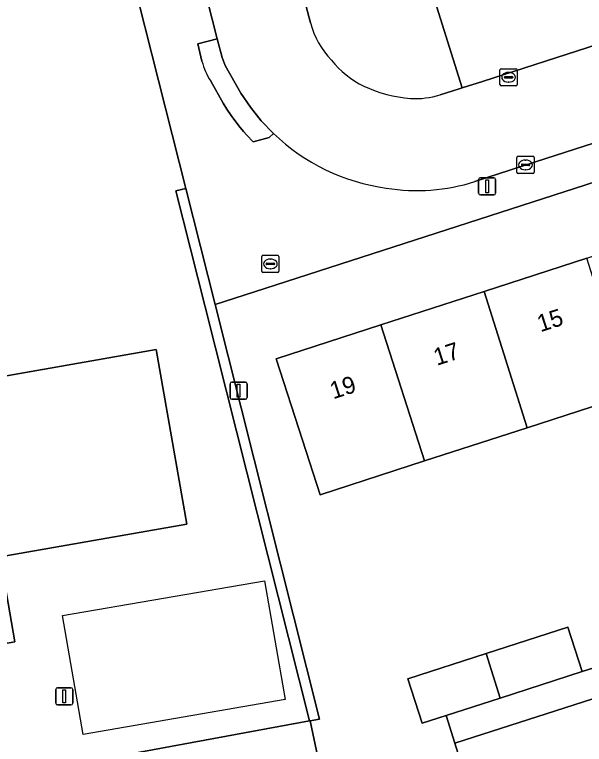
# Model space of a CAD drawing. Extents: x 161248 to 161848, y 384871 to 385383.
# Drawn here: x 161411.79 to 161444.98, y 385004.35 to 385046.89 of the extents above; entities that cross this region are included whole.
import ezdxf

# ---------------------------------------------------------------- set-up
doc = ezdxf.new("R2010")
doc.units = 0
for name, color, linetype in [('IMGEO_Brandkraan', 7, 'Continuous'), ('IMGEO_Erf', 7, 'Continuous'), ('IMGEO_Groenvoorziening', 7, 'Continuous'), ('IMGEO_Haag', 7, 'Continuous'), ('IMGEO_Kolk', 7, 'Continuous'), ('IMGEO_Lichtmast', 7, 'Continuous'), ('IMGEO_Pand', 7, 'Continuous'), ('IMGEO_Pand_nummerreeks', 7, 'Continuous'), ('IMGEO_Pand_vergunning_verleend', 7, 'Continuous'), ('IMGEO_Parkeervlak_halfverhard', 7, 'Continuous'), ('IMGEO_Parkeervlak_open', 7, 'Continuous'), ('IMGEO_Rijbaan_lokaal_open', 7, 'Continuous'), ('IMGEO_Voetpad_open', 7, 'Continuous')]:
    doc.layers.add(name, color=color, linetype=linetype)

msp = doc.modelspace()

# ---------------------------------------------------------------- linework, layer by layer
at = {"layer": 'IMGEO_Brandkraan'}
for p, q in [((161426.183, 385031.932), (161426.183, 385032.784)), ((161426.258, 385032.858), (161427.11, 385032.858)), ((161426.671, 385032.638), (161426.696, 385032.638)), ((161427.184, 385032.784), (161427.184, 385031.932)), ((161426.442, 385032.352), (161426.442, 385032.364)), ((161426.88, 385032.315), (161426.482, 385032.315)), ((161426.485, 385032.401), (161426.883, 385032.401)), ((161426.926, 385032.364), (161426.926, 385032.352)), ((161427.11, 385031.858), (161426.258, 385031.858)), ((161426.694, 385032.078), (161426.669, 385032.078))]:
    msp.add_line(p, q, dxfattribs=at)
for points in [[(161426.183, 385031.932), (161426.183, 385032.784)], [(161426.258, 385032.858), (161427.11, 385032.858)], [(161427.184, 385032.784), (161427.184, 385031.932)], [(161427.11, 385031.858), (161426.258, 385031.858)]]:
    msp.add_lwpolyline(points, dxfattribs=at)
for centre, radius, start, end in [((161426.26, 385032.782), 0.0765, 91.552, 178.448), ((161426.26, 385032.782), 0.0765, 91.552, 178.448), ((161427.108, 385032.782), 0.0765, 1.552, 88.448), ((161427.108, 385032.782), 0.0765, 1.552, 88.448), ((161426.482, 385032.361), 0.0403, 85.8775, 175.7526), ((161426.479, 385032.351), 0.0366, 178.938, 274.7102), ((161426.883, 385032.358), 0.043, 264.8664, 352.4533), ((161426.887, 385032.363), 0.0386, 1.7309, 96.639), ((161426.26, 385031.934), 0.0765, 181.552, 268.448), ((161426.26, 385031.934), 0.0765, 181.552, 268.448), ((161427.108, 385031.934), 0.0765, 271.552, 358.448), ((161427.108, 385031.934), 0.0765, 271.552, 358.448)]:
    msp.add_arc(centre, radius, start, end, dxfattribs=at)
for centre, major_axis, ratio, start_param, end_param in [((161426.67, 385032.358), (-0.387, 0.002), 0.722429, 4.712389, 7.853982), ((161426.695, 385032.358), (-0.39, 0.002), 0.717154, 1.570796, 4.712389)]:
    msp.add_ellipse(centre, major_axis=major_axis, ratio=ratio, start_param=start_param, end_param=end_param, dxfattribs=at)
at = {"layer": 'IMGEO_Erf'}
for points in [[(161417, 385055.584), (161373.417, 385041.421), (161374.342, 385036.357), (161375.419, 385030.464), (161376.296, 385025.659), (161377.093, 385021.299), (161377.39, 385019.671), (161380.984, 385000), (161381.538, 384996.968), (161428.963, 385005.723), (161422.894, 385029.848), (161421.184, 385036.607), (161421.765, 385036.754)], [(161447.63, 385024.751), (161441.635, 385022.809), (161435.659, 385020.873), (161429.587, 385018.907), (161428.56, 385022.078), (161427.02, 385026.834), (161433.121, 385028.81), (161439.129, 385030.756), (161445.109, 385032.692), (161451.117, 385034.638), (161457.106, 385036.578), (161463.17, 385038.542), (161469.112, 385040.466), (161475.149, 385042.421), (161481.138, 385044.361), (161487.356, 385046.375), (161489.924, 385038.448), (161485.168, 385036.908), (161483.718, 385036.438), (161477.713, 385034.493), (161471.689, 385032.542), (161465.674, 385030.594), (161459.631, 385028.637), (161453.645, 385026.699)], [(161420.032, 385027.376), (161421.824, 385017.197), (161410.922, 385015.279), (161411.792, 385010.335), (161400.072, 385008.273), (161399.202, 385013.217), (161380.907, 385009.997), (161379.113, 385020.193), (161397.947, 385023.507), (161397.765, 385024.537), (161401.183, 385025.139), (161401.368, 385024.092)]]:
    msp.add_lwpolyline(points, close=True, dxfattribs=at)
for points in [[(161488.637, 385051.077), (161425.757, 385030.732), (161423.476, 385029.994), (161429.554, 385005.833), (161429.001, 385005.73), (161429.448, 385003.612)], [(161438.8, 385000), (161437.426, 385004.427), (161436.926, 385006.038), (161435.531, 385005.586), (161434.692, 385008.177), (161439.247, 385009.653), (161444.002, 385011.193), (161444.841, 385008.602), (161447.554, 385009.467)]]:
    msp.add_lwpolyline(points, dxfattribs=at)
at = {"layer": 'IMGEO_Groenvoorziening'}
for points in [[(161423.476, 385029.994), (161421.765, 385036.754), (161421.184, 385036.607), (161422.894, 385029.848), (161428.963, 385005.723), (161429.001, 385005.73), (161429.554, 385005.833)], [(161424.534, 385000), (161426.767, 385001.869), (161429.448, 385003.612), (161429.001, 385005.73), (161428.963, 385005.723), (161381.538, 384996.968), (161378.531, 384996.444), (161381.658, 384978.992), (161385.169, 384955.944), (161385.699, 384955.916), (161382.254, 384992.314), (161382.704, 384992.395), (161409.099, 384997.144), (161419.747, 384994.367)]]:
    msp.add_lwpolyline(points, close=True, dxfattribs=at)
at = {"layer": 'IMGEO_Haag'}
msp.add_lwpolyline([(161421.765, 385036.754), (161421.184, 385036.607), (161422.894, 385029.848), (161428.963, 385005.723), (161429.001, 385005.73), (161429.554, 385005.833), (161423.476, 385029.994)], close=True, dxfattribs=at)
at = {"layer": 'IMGEO_Kolk'}
for p, q in [((161440.132, 385043.734), (161440.984, 385043.734)), ((161440.057, 385042.808), (161440.057, 385043.66)), ((161440.316, 385043.228), (161440.316, 385043.24)), ((161440.359, 385043.277), (161440.757, 385043.277)), ((161440.545, 385043.514), (161440.57, 385043.514)), ((161440.8, 385043.24), (161440.8, 385043.228)), ((161441.058, 385043.66), (161441.058, 385042.808)), ((161440.754, 385043.191), (161440.356, 385043.191)), ((161440.568, 385042.954), (161440.543, 385042.954)), ((161440.984, 385042.734), (161440.132, 385042.734)), ((161441.121, 385038.629), (161441.973, 385038.629)), ((161441.046, 385037.703), (161441.046, 385038.555)), ((161441.305, 385038.123), (161441.305, 385038.135)), ((161441.348, 385038.172), (161441.746, 385038.172)), ((161441.534, 385038.409), (161441.559, 385038.409)), ((161441.789, 385038.135), (161441.789, 385038.123)), ((161442.047, 385038.555), (161442.047, 385037.703)), ((161441.743, 385038.086), (161441.345, 385038.086)), ((161441.557, 385037.849), (161441.532, 385037.849)), ((161441.973, 385037.629), (161441.121, 385037.629))]:
    msp.add_line(p, q, dxfattribs=at)
for points in [[(161440.132, 385043.734), (161440.984, 385043.734)], [(161440.057, 385042.808), (161440.057, 385043.66)], [(161441.058, 385043.66), (161441.058, 385042.808)], [(161440.984, 385042.734), (161440.132, 385042.734)], [(161441.121, 385038.629), (161441.973, 385038.629)], [(161441.046, 385037.703), (161441.046, 385038.555)], [(161442.047, 385038.555), (161442.047, 385037.703)], [(161441.973, 385037.629), (161441.121, 385037.629)]]:
    msp.add_lwpolyline(points, dxfattribs=at)
for centre, radius, start, end in [((161440.134, 385043.658), 0.0765, 91.552, 178.448), ((161440.134, 385043.658), 0.0765, 91.552, 178.448), ((161440.982, 385043.658), 0.0765, 1.552, 88.448), ((161440.982, 385043.658), 0.0765, 1.552, 88.448), ((161440.356, 385043.237), 0.0403, 85.8775, 175.7526), ((161440.761, 385043.239), 0.0386, 1.7309, 96.639), ((161440.353, 385043.227), 0.0366, 178.938, 274.7102), ((161440.757, 385043.234), 0.043, 264.8664, 352.4533), ((161440.134, 385042.81), 0.0765, 181.552, 268.448), ((161440.134, 385042.81), 0.0765, 181.552, 268.448), ((161440.982, 385042.81), 0.0765, 271.552, 358.448), ((161440.982, 385042.81), 0.0765, 271.552, 358.448), ((161441.123, 385038.553), 0.0765, 91.552, 178.448), ((161441.123, 385038.553), 0.0765, 91.552, 178.448), ((161441.971, 385038.553), 0.0765, 1.552, 88.448), ((161441.971, 385038.553), 0.0765, 1.552, 88.448), ((161441.345, 385038.132), 0.0403, 85.8775, 175.7526), ((161441.75, 385038.134), 0.0386, 1.7309, 96.639), ((161441.342, 385038.122), 0.0366, 178.938, 274.7102), ((161441.746, 385038.129), 0.043, 264.8664, 352.4533), ((161441.123, 385037.705), 0.0765, 181.552, 268.448), ((161441.123, 385037.705), 0.0765, 181.552, 268.448), ((161441.971, 385037.705), 0.0765, 271.552, 358.448), ((161441.971, 385037.705), 0.0765, 271.552, 358.448)]:
    msp.add_arc(centre, radius, start, end, dxfattribs=at)
for centre, major_axis, ratio, start_param, end_param in [((161440.544, 385043.234), (-0.387, 0.002), 0.722429, 4.712389, 7.853982), ((161440.569, 385043.234), (-0.39, 0.002), 0.717154, 1.570796, 4.712389), ((161441.533, 385038.129), (-0.387, 0.002), 0.722429, 4.712389, 7.853982), ((161441.558, 385038.129), (-0.39, 0.002), 0.717154, 1.570796, 4.712389)]:
    msp.add_ellipse(centre, major_axis=major_axis, ratio=ratio, start_param=start_param, end_param=end_param, dxfattribs=at)
at = {"layer": 'IMGEO_Lichtmast'}
for p, q in [((161438.915, 385037.383), (161439.705, 385037.383)), ((161439.705, 385037.383), (161438.915, 385037.383)), ((161438.815, 385036.483), (161438.815, 385037.283)), ((161438.815, 385037.283), (161438.815, 385036.483)), ((161439.805, 385037.283), (161439.805, 385036.483)), ((161439.805, 385036.483), (161439.805, 385037.283)), ((161439.705, 385036.383), (161438.915, 385036.383)), ((161438.915, 385036.383), (161439.705, 385036.383)), ((161424.44, 385025.467), (161425.23, 385025.467)), ((161425.23, 385025.467), (161424.44, 385025.467)), ((161424.34, 385024.567), (161424.34, 385025.367)), ((161424.34, 385025.367), (161424.34, 385024.567)), ((161425.33, 385025.367), (161425.33, 385024.567)), ((161425.33, 385024.567), (161425.33, 385025.367)), ((161425.23, 385024.467), (161424.44, 385024.467)), ((161424.44, 385024.467), (161425.23, 385024.467)), ((161414.18, 385006.756), (161414.18, 385007.556)), ((161414.18, 385007.556), (161414.18, 385006.756)), ((161414.28, 385007.656), (161415.07, 385007.656)), ((161415.07, 385007.656), (161414.28, 385007.656)), ((161415.17, 385007.556), (161415.17, 385006.756)), ((161415.17, 385006.756), (161415.17, 385007.556)), ((161415.07, 385006.656), (161414.28, 385006.656)), ((161414.28, 385006.656), (161415.07, 385006.656))]:
    msp.add_line(p, q, dxfattribs=at)
for points in [[(161439.235, 385037.258), (161439.385, 385037.258), (161439.385, 385036.508), (161439.235, 385036.508), (161439.235, 385037.258)], [(161424.76, 385025.342), (161424.91, 385025.342), (161424.91, 385024.592), (161424.76, 385024.592), (161424.76, 385025.342)], [(161414.6, 385007.531), (161414.75, 385007.531), (161414.75, 385006.781), (161414.6, 385006.781), (161414.6, 385007.531)]]:
    msp.add_lwpolyline(points, dxfattribs=at)
for centre, start, end in [((161438.915, 385037.283), 90, 180), ((161438.915, 385037.283), 90, 180), ((161439.705, 385037.283), 0, 90), ((161439.705, 385037.283), 360, 90), ((161438.915, 385036.483), 180, 270), ((161438.915, 385036.483), 180, 270), ((161439.705, 385036.483), 270, 0), ((161439.705, 385036.483), 270, 0), ((161424.44, 385025.367), 90, 180), ((161424.44, 385025.367), 90, 180), ((161425.23, 385025.367), 0, 90), ((161425.23, 385025.367), 360, 90), ((161424.44, 385024.567), 180, 270), ((161424.44, 385024.567), 180, 270), ((161425.23, 385024.567), 270, 0), ((161425.23, 385024.567), 270, 0), ((161414.28, 385007.556), 90, 180), ((161414.28, 385007.556), 90, 180), ((161415.07, 385007.556), 0, 90), ((161415.07, 385007.556), 360, 90), ((161414.28, 385006.756), 180, 270), ((161414.28, 385006.756), 180, 270), ((161415.07, 385006.756), 270, 0), ((161415.07, 385006.756), 270, 0)]:
    msp.add_arc(centre, 0.1, start, end, dxfattribs=at)
at = {"layer": 'IMGEO_Pand'}
for points in [[(161441.635, 385022.809), (161447.63, 385024.751), (161445.109, 385032.692), (161439.129, 385030.756)], [(161435.659, 385020.873), (161441.635, 385022.809), (161439.129, 385030.756), (161433.121, 385028.81)], [(161433.121, 385028.81), (161427.02, 385026.834), (161428.56, 385022.078), (161429.587, 385018.907), (161435.659, 385020.873)], [(161411.792, 385010.335), (161410.922, 385015.279), (161421.824, 385017.197), (161420.032, 385027.376), (161401.368, 385024.092), (161401.183, 385025.139), (161397.765, 385024.537), (161397.947, 385023.507), (161379.113, 385020.193), (161380.907, 385009.997), (161399.202, 385013.217), (161400.072, 385008.273)], [(161444.841, 385008.602), (161444.002, 385011.193), (161439.247, 385009.653), (161440.076, 385007.059)], [(161440.076, 385007.059), (161439.247, 385009.653), (161434.692, 385008.177), (161435.531, 385005.586), (161436.926, 385006.038)]]:
    msp.add_lwpolyline(points, close=True, dxfattribs=at)
at = {"layer": 'IMGEO_Pand_vergunning_verleend'}
msp.add_lwpolyline([(161414.582, 385011.86), (161426.351, 385013.889), (161427.545, 385006.967), (161415.776, 385004.937)], close=True, dxfattribs=at)
at = {"layer": 'IMGEO_Parkeervlak_halfverhard'}
for points in [[(161426.814, 385054.752), (161427.573, 385051.945), (161428.592, 385048.045), (161429.019, 385046.404)], [(161436.574, 385042.22), (161437.674, 385042.556), (161437.861, 385042.614), (161436.076, 385048.327)]]:
    msp.add_lwpolyline(points, dxfattribs=at)
for centre, radius, start, end in [((161433.968, 385047.747), 5.128, 195.1805, 223.2995), ((161434.53, 385047.676), 5.506, 218.7495, 244.2038), ((161435.55, 385050.085), 8.119, 245.1167, 265.0938), ((161435.12, 385046.652), 4.664, 266.7567, 288.166)]:
    msp.add_arc(centre, radius, start, end, dxfattribs=at)
at = {"layer": 'IMGEO_Parkeervlak_open'}
msp.add_lwpolyline([(161471.347, 385076.545), (161456.059, 385071.513), (161440.008, 385066.32), (161444.92, 385051.172), (161442.979, 385050.566), (161438.09, 385065.696), (161437.679, 385065.561), (161438.864, 385061.926), (161436.929, 385061.31), (161435.752, 385064.929), (161435.34, 385064.794), (161436.528, 385061.172), (161434.573, 385060.54), (161433.427, 385064.166), (161432.999, 385064.025), (161437.935, 385048.896), (161436.076, 385048.327), (161437.861, 385042.614), (161439.031, 385042.98), (161452.512, 385047.336), (161470.434, 385053.161), (161465.544, 385068.314)], dxfattribs=at)
at = {"layer": 'IMGEO_Rijbaan_lokaal_open'}
for points in [[(161481.926, 385056.849), (161477.371, 385055.388), (161476.973, 385055.26), (161475.057, 385054.645), (161474.657, 385054.517), (161472.734, 385053.9), (161472.325, 385053.769), (161470.748, 385053.263), (161470.434, 385053.161), (161452.512, 385047.336), (161439.031, 385042.98), (161437.861, 385042.614), (161437.674, 385042.556), (161436.574, 385042.22)], [(161429.019, 385046.404), (161428.592, 385048.045), (161427.573, 385051.945), (161426.814, 385054.752)], [(161421.537, 385053.595), (161423.592, 385045.476), (161423.869, 385044.38), (161424.058, 385043.921), (161424.959, 385042.314), (161425.524, 385041.489), (161426.15, 385040.699), (161426.863, 385039.954)], [(161438.593, 385037.157), (161442.724, 385038.493), (161449.422, 385040.654), (161485.057, 385052.122), (161486.137, 385052.468)], [(161498.843, 385024.166), (161437.426, 385004.427), (161438.8, 385000)]]:
    msp.add_lwpolyline(points, dxfattribs=at)
for centre, radius, start, end in [((161433.968, 385047.747), 5.128, 195.1805, 223.2995), ((161434.53, 385047.676), 5.506, 218.7495, 244.2038), ((161435.55, 385050.085), 8.119, 245.1167, 265.0938), ((161435.12, 385046.652), 4.664, 266.7567, 288.166), ((161435.052, 385048.503), 11.838, 226.2333, 262.1461), ((161435.227, 385047.623), 10.994, 260.6163, 287.8311)]:
    msp.add_arc(centre, radius, start, end, dxfattribs=at)
at = {"layer": 'IMGEO_Voetpad_open'}
for points in [[(161413.996, 385058.235), (161396.313, 385052.511), (161396.46, 385052.054), (161392.688, 385050.838), (161392.542, 385051.29), (161357.402, 385039.915), (161358.178, 385036.469), (161373.417, 385041.421), (161417, 385055.584), (161421.765, 385036.754), (161423.476, 385029.994), (161425.757, 385030.732), (161488.637, 385051.077)], [(161422.698, 385044.173), (161422.451, 385045.179), (161423.592, 385045.476), (161421.537, 385053.595)], [(161488.637, 385051.077), (161488.519, 385052.142), (161487.872, 385052.098), (161485.37, 385051.28), (161485.057, 385052.122), (161449.422, 385040.654), (161442.724, 385038.493), (161438.593, 385037.157)], [(161423.592, 385045.476), (161422.451, 385045.179), (161422.698, 385044.173)], [(161423.208, 385043.003), (161423.928, 385041.72), (161424.14, 385041.383), (161424.408, 385041.015), (161424.85, 385040.405), (161425.111, 385040.08), (161425.317, 385039.862), (161425.683, 385039.474), (161426.618, 385039.719), (161426.863, 385039.954), (161426.15, 385040.699), (161425.524, 385041.489), (161424.959, 385042.314), (161424.058, 385043.921), (161423.869, 385044.38), (161423.592, 385045.476)], [(161426.863, 385039.954), (161426.618, 385039.719), (161425.683, 385039.474), (161425.317, 385039.862), (161425.111, 385040.08), (161424.85, 385040.405), (161424.408, 385041.015), (161424.14, 385041.383), (161423.928, 385041.72), (161423.208, 385043.003)], [(161492.885, 385023.978), (161488.25, 385022.521), (161483.601, 385021.059), (161480.847, 385020.193), (161476.195, 385018.687), (161471.579, 385017.192), (161468.911, 385016.334), (161464.044, 385014.758), (161459.652, 385013.335), (161456.883, 385012.489), (161452.023, 385010.915), (161447.554, 385009.467), (161444.841, 385008.602), (161440.076, 385007.059), (161436.926, 385006.038), (161437.426, 385004.427), (161498.843, 385024.166)]]:
    msp.add_lwpolyline(points, dxfattribs=at)
for centre, radius, start, end in [((161426.675, 385045.21), 4.11, 194.6204, 212.4841), ((161426.675, 385045.21), 4.11, 194.6204, 212.4841), ((161435.052, 385048.503), 11.838, 226.2333, 262.1461), ((161435.227, 385047.623), 10.994, 260.6163, 287.8311)]:
    msp.add_arc(centre, radius, start, end, dxfattribs=at)

# ---------------------------------------------------------------- texts
at = {"layer": 'IMGEO_Pand_nummerreeks'}
for s, p in [('15', (161442.416, 385028.371)), ('17', (161436.382, 385026.417)), ('19', (161430.348, 385024.463))]:
    msp.add_text(s, height=1, rotation=17.9456, dxfattribs=at).set_placement(p)

doc.saveas('drawing.dxf')
